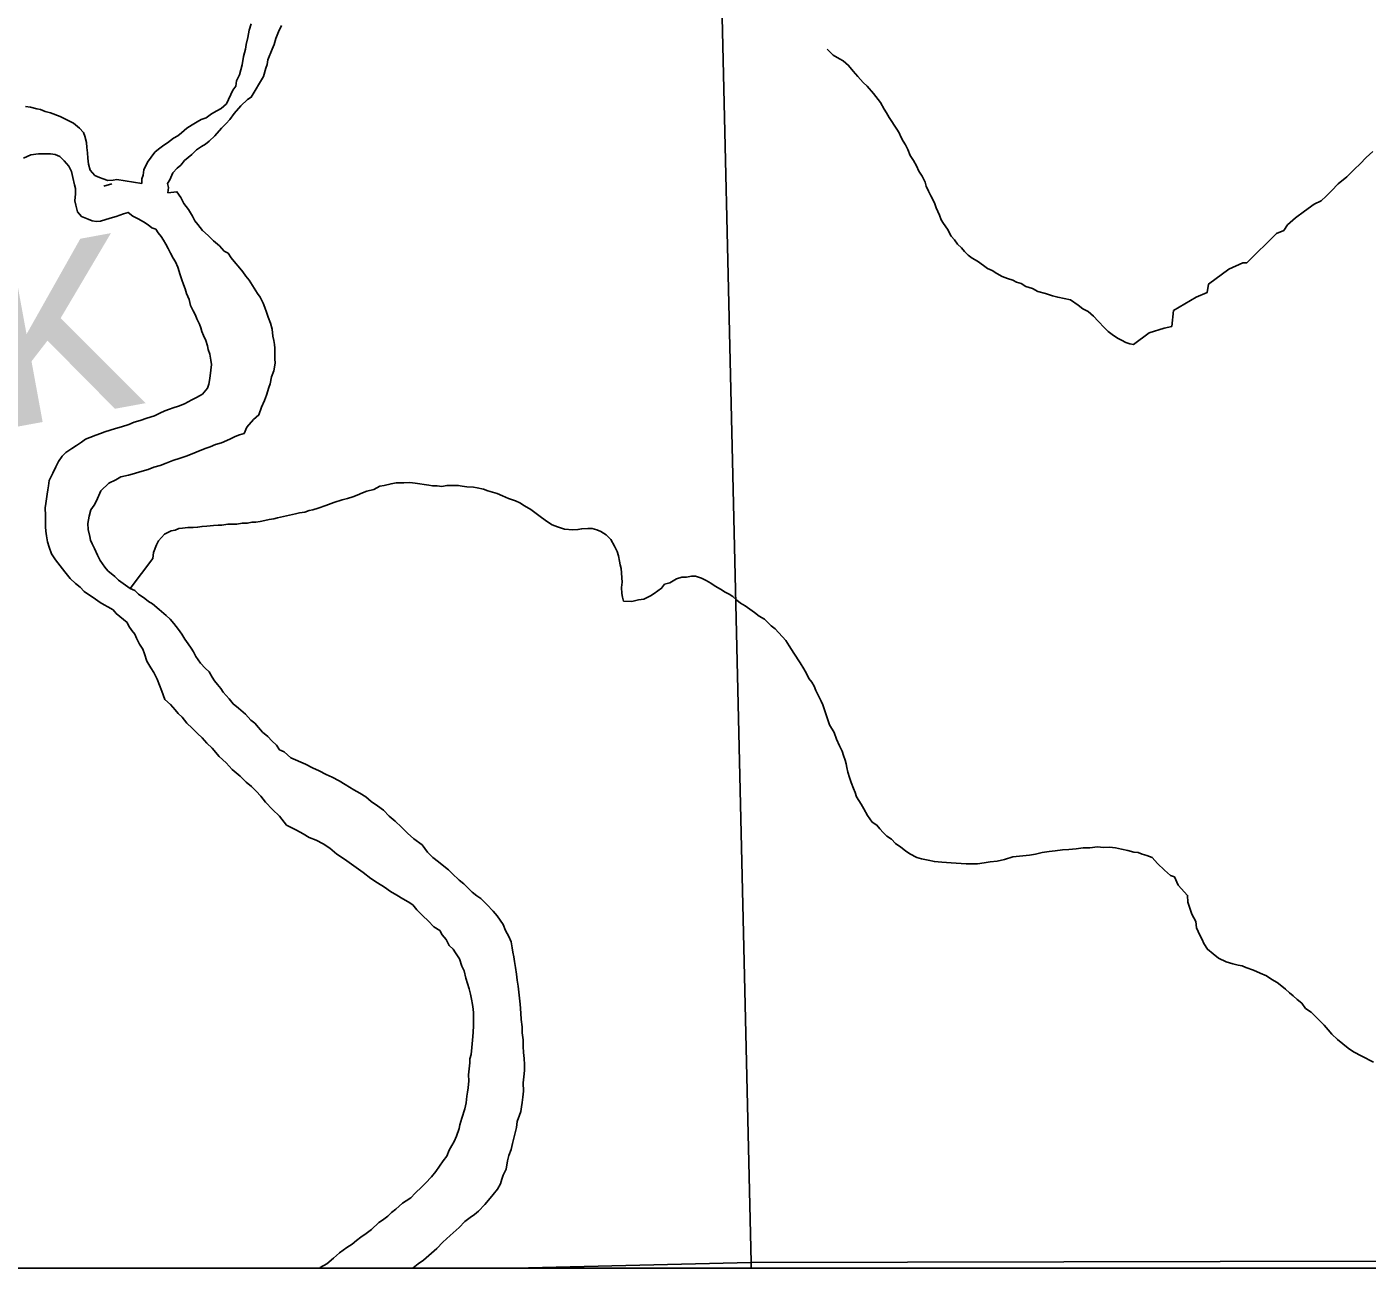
# Model space of a CAD drawing. Extents: x 103424 to 290657, y 38711 to 110967.
# Drawn here: x 157824 to 161407, y 38711 to 42031 of the extents above; entities that cross this region are included whole.
import ezdxf

# ---------------------------------------------------------------- set-up
doc = ezdxf.new("R2010")
doc.units = 0
for name, color, linetype in [('GM_X_Corporation', 7, 'Continuous'), ('GM_X_Major_River', 7, 'Continuous'), ('GM_X_Major_River_Text', 7, 'Continuous'), ('GM_X_Minor_River', 7, 'Continuous'), ('GM_X_Minor_River_Text', 7, 'Continuous')]:
    doc.layers.add(name, color=color, linetype=linetype)

msp = doc.modelspace()

# ---------------------------------------------------------------- linework, layer by layer
at = {"layer": 'GM_X_Corporation'}
for points in [[(103423.7, 96534.8), (103423.7, 38711.2), (175679.7, 38711.2), (175679.7, 110967.2), (119699, 110967.2), (119716.9, 106542.5), (119719.8, 106322.8), (119720.8, 106006.3), (119709.7, 99445.7), (119706.4, 99064.2), (119663.9, 96690), (117026.4, 96688.2), (115542.1, 96665), (105081.7, 96574.5)], [(149532.9, 38711.2), (174769.9, 38711.2), (174768.4, 38806.4), (174722.1, 40540.3), (174610.2, 44665.1), (172842.5, 44649), (172841.3, 44649), (167441.7, 44516.4), (162024.2, 44473.4), (156824.1, 44363.7), (149451.3, 44180.8), (149476.1, 42604.7), (149528, 39851)], [(164656.1, 44497.5), (164774.5, 38736.9), (159759.8, 38726.2), (159627, 44430), (162048.6, 44483.1)], [(154672.6, 38711.2), (159127.7, 38711.2), (159759.8, 38726.2), (159627, 44430), (159529.4, 44428), (157027.9, 44382), (154532, 44312.4)], [(159760.1, 38711.2), (164775.1, 38711.2), (164774.5, 38736.9), (159759.8, 38726.2)], [(159127.7, 38711.2), (159760.1, 38711.2), (159759.8, 38726.2)]]:
    msp.add_lwpolyline(points, close=True, dxfattribs=at)
at = {"layer": 'GM_X_Major_River'}
for points in [[(158423.5, 42038.1), (158417.7, 42021.8), (158414.1, 42001.5), (158410.5, 41983.3), (158408.7, 41971.1), (158403.1, 41950.8), (158399.5, 41928.5), (158392, 41902.1), (158384.2, 41885.8), (158382.5, 41871.6), (158374.7, 41861.4), (158357.3, 41824.6), (158343.4, 41812.2), (158331.4, 41805.9), (158317.4, 41797.5), (158303.5, 41787.1), (158289.4, 41782.8), (158279.5, 41776.5), (158265.5, 41768.1), (158251.5, 41759.8), (158237.6, 41747.3), (158227.7, 41739.1), (158215.7, 41732.7), (158199.8, 41720.3), (158189.8, 41714), (158175.9, 41703.6), (158166, 41695.3), (158146.3, 41668.6), (158136.7, 41648.2), (158135, 41634.1), (158131.1, 41623.9), (158131.4, 41611.8)], [(158200.6, 41587), (158202.4, 41601.2), (158200.1, 41611.3), (158206, 41621.5), (158213.7, 41639.8), (158225.5, 41652.2), (158235.4, 41660.5), (158245.3, 41672.8), (158265.2, 41689.4), (158277, 41701.8), (158291, 41710.1), (158301, 41716.4), (158310.9, 41724.7), (158326.7, 41739.2), (158344.5, 41759.8), (158356.4, 41772.1), (158366.2, 41782.4), (158378, 41798.8), (158395.8, 41819.4), (158413.6, 41836), (158423.6, 41842.2), (158456.8, 41897.5), (158462.3, 41919.8), (158466.2, 41930), (158467.9, 41942.1), (158479.5, 41970.7), (158485.3, 41982.9), (158489, 41999.1), (158496.7, 42017.5), (158504.4, 42033.8)], [(158131.4, 41611.8), (158064.5, 41622.4), (158054.4, 41620.2), (158040.3, 41619.9), (158028.1, 41623.7), (158017.9, 41627.5), (158005.6, 41633.3), (157993.2, 41647.1), (157988.8, 41663.2), (157986.5, 41679.3), (157986.2, 41693.4), (157983.8, 41707.5), (157983.5, 41721.6), (157979.1, 41737.7), (157974.9, 41747.7), (157964.5, 41759.6), (157948.1, 41773.3), (157935.8, 41779.1), (157923.6, 41784.9), (157913.3, 41790.8), (157886.9, 41800.3), (157872.6, 41804), (157860.4, 41809.8), (157850.2, 41811.6), (157834, 41815.3), (157819.8, 41817)], [(157814.7, 41679.6), (157824.7, 41683.9), (157834.7, 41688.1), (157854.8, 41690.6), (157873, 41691), (157887.2, 41691.3), (157899.3, 41689.5), (157911.6, 41683.7), (157924, 41671.9), (157936.4, 41658), (157942.8, 41644), (157947.1, 41628)], [(157947.1, 41628), (157951.6, 41607.9), (157953.8, 41597.8), (157954.1, 41583.7), (157952.5, 41565.5), (157954.8, 41553.4), (157959.2, 41535.4), (157969.6, 41523.5), (157987.9, 41515.8), (157998.1, 41512), (158010.3, 41510.2), (158020.4, 41510.4), (158046.5, 41519.1), (158062.5, 41523.5), (158082.6, 41530), (158094.6, 41534.3), (158107, 41524.4), (158121.3, 41516.7), (158135.6, 41508.9), (158147.9, 41501.1), (158158.2, 41493.3), (158168.4, 41489.4), (158174.6, 41479.5), (158182.9, 41469.6), (158189.2, 41459.6), (158195.5, 41449.6), (158201.8, 41437.7), (158208.1, 41425.7), (158214.5, 41411.7), (158220.8, 41401.7), (158227.1, 41387.7), (158233.6, 41367.7), (158238, 41353.7), (158242.2, 41341.6), (158246.6, 41329.6), (158250.8, 41317.6), (158257.3, 41301.6), (158261.6, 41285.5), (158268, 41271.5), (158274.3, 41259.6), (158278.6, 41249.6), (158284.9, 41235.6), (158289.2, 41225.6), (158291.4, 41215.5), (158295.7, 41205.5), (158302, 41191.5), (158306.4, 41177.5), (158308.6, 41167.4), (158312.9, 41155.4), (158315.3, 41139.3), (158317.6, 41127.2), (158314.2, 41096.9), (158312.4, 41084.7), (158310.6, 41074.6), (158306.8, 41064.4), (158293, 41048), (158277, 41039.5), (158265, 41033.2), (158245, 41022.7), (158229, 41016.3), (158214.9, 41011.9), (158204.9, 41007.7), (158192.9, 41003.4), (158178.9, 40997), (158164.8, 40990.7), (158144.8, 40984.2), (158126.7, 40977.7), (158110.6, 40973.3), (158096.6, 40967), (158076.6, 40960.5), (158060.5, 40956.1), (158046.4, 40951.8), (158032.4, 40947.4), (158020.3, 40943.1), (158008.3, 40938.8), (157992.3, 40932.4), (157980.2, 40928.1), (157970.3, 40919.8), (157956.3, 40911.4), (157944.4, 40903.1), (157928.4, 40892.7), (157918.6, 40882.4), (157908.8, 40868), (157901, 40853.7), (157893.2, 40837.4), (157883.6, 40817), (157881.9, 40802.8), (157880, 40792.7), (157878.3, 40780.5), (157876.5, 40768.4), (157874.8, 40756.2), (157873, 40744.1), (157873.4, 40723.9), (157873.6, 40713.8), (157873.9, 40703.7), (157874.1, 40693.6), (157874.3, 40681.5), (157876.6, 40669.5), (157879, 40653.4), (157883.3, 40639.3), (157889.8, 40621.3)], [(158344.3, 40917.9), (158358.3, 40924.2), (158368.3, 40928.5), (158380.3, 40934.8), (158392.3, 40939.1), (158404.3, 40943.4), (158412.1, 40959.7), (158429.8, 40980.3), (158443.7, 40992.7), (158451.4, 41013.1), (158459.1, 41031.4), (158464.8, 41045.6), (158470.4, 41066), (158474.3, 41076.1), (158477.9, 41094.4), (158483.6, 41110.7), (158487.2, 41130.9), (158487, 41143), (158486.7, 41155.2), (158486.4, 41171.3), (158486.2, 41181.4), (158483.9, 41191.4), (158481.7, 41203.5), (158479.3, 41221.6), (158474.9, 41237.7), (158468.5, 41253.7), (158464.1, 41267.7), (158459.8, 41279.7), (158455.5, 41291.8), (158447.1, 41307.7), (158440.8, 41317.7), (158417.8, 41353.5), (158409.5, 41363.4), (158401.2, 41375.4), (158392.9, 41385.3), (158378.4, 41403.1), (158370.1, 41413.1), (158361.7, 41425), (158351.5, 41430.8), (158339.1, 41444.7), (158322.6, 41458.5), (158308.2, 41472.3), (158293.7, 41486.1), (158281.3, 41502), (158273, 41511.9), (158266.7, 41523.9), (158256.2, 41541.8), (158243.7, 41557.7), (158235.3, 41573.7), (158224.8, 41589.6), (158200.6, 41587)], [(158991.9, 39738.7), (158979.5, 39748.5), (158961, 39766.3), (158950.6, 39776.2), (158938.3, 39786), (158923.9, 39797.8), (158909.5, 39809.6), (158895.1, 39823.4), (158880.5, 39843.3), (158857.9, 39858.9), (158841.4, 39874.7), (158824.9, 39890.5), (158808.4, 39906.3), (158791.9, 39920.1), (158777.5, 39935.9), (158761, 39947.7), (158744.6, 39959.5), (158730.2, 39971.3), (158713.9, 39981), (158697.5, 39990.7), (158675, 40004.4), (158658.6, 40014.1), (158640.2, 40023.8), (158623.8, 40031.5), (158605.5, 40041.2), (158587.1, 40048.9), (158568.7, 40058.6), (158529.9, 40075.9), (158511.4, 40091.7), (158499.2, 40097.5), (158490.8, 40109.4), (158478.4, 40121.2), (158468.1, 40133.1), (158453.7, 40144.9), (158443.3, 40156.8), (158433, 40168.7), (158422.7, 40176.6), (158408.2, 40192.4), (158389.7, 40208.2), (158375.3, 40220), (158364.9, 40233.9), (158348.3, 40251.7), (158342.1, 40261.6), (158333.8, 40271.5), (158325.5, 40281.5), (158319.2, 40291.4), (158310.8, 40305.4), (158300.5, 40315.2), (158288.1, 40329.1), (158275.6, 40347), (158269.2, 40359), (158263, 40368.9), (158254.6, 40380.9), (158246.3, 40392.8), (158237.9, 40406.8), (158229.6, 40418.7), (158217.1, 40434.6), (158206.7, 40446.5), (158196.4, 40456.3), (158177.9, 40472.1), (158159.4, 40487.8), (158149.2, 40493.7), (158138.9, 40501.5), (158122.5, 40513.3), (158112.2, 40523.1), (158099.9, 40528.9), (158069.1, 40550.5), (158058.8, 40560.3), (158040.3, 40576.1), (158032, 40586), (158019.5, 40603.9), (158013.1, 40617.9), (158004.6, 40635.9), (157998.3, 40647.9), (157994.1, 40657.9), (157991.8, 40667.9), (157987.4, 40686), (157987.1, 40702.1), (157988.9, 40712.3), (157990.7, 40722.4), (157994.4, 40738.6), (158004.2, 40751), (158010, 40763.2), (158021.6, 40789.7), (158043.4, 40810.4), (158061.4, 40818.8), (158075.4, 40827.2), (158095.5, 40831.7), (158111.5, 40836.1), (158125.6, 40840.4), (158147.7, 40847), (158163.7, 40853.4), (158179.8, 40857.8), (158195.8, 40864.1), (158213.9, 40870.6), (158234, 40877.1), (158252, 40883.6), (158300.1, 40902.8), (158314.2, 40907.1), (158328.2, 40913.5), (158344.3, 40917.9)], [(157889.8, 40621.3), (157900.2, 40605.4), (157912.7, 40589.5), (157925.1, 40573.6), (157939.7, 40555.7), (157954.1, 40541.9), (157966.4, 40532.1), (157976.8, 40520.2), (157991.2, 40510.4), (158001.4, 40504.6), (158019.9, 40490.9), (158030.1, 40485), (158040.3, 40479.2), (158054.6, 40471.4), (158062.9, 40461.5), (158091.7, 40437.9), (158096, 40427.9), (158104.3, 40416), (158112.6, 40406.1), (158116.9, 40396), (158125.3, 40380.1), (158133.7, 40366.1), (158138, 40354.1), (158144.5, 40334.1), (158155, 40316.1), (158163.3, 40304.2), (158171.8, 40286.2), (158178.2, 40270.2), (158184.6, 40254.2), (158193.1, 40232.2), (158207.6, 40218.3), (158220, 40204.5), (158228.3, 40194.6), (158238.6, 40184.7), (158251.1, 40168.8), (158265.5, 40155), (158279.9, 40141.2), (158292.3, 40129.3), (158304.7, 40115.5), (158319.2, 40101.6), (158337.8, 40079.8), (158356.4, 40062.1), (158373, 40044.3), (158393.6, 40026.5), (158410.1, 40010.7), (158424.4, 39998.9), (158436.8, 39987.1), (158449.3, 39973.2), (158461.7, 39957.3), (158480.3, 39937.6), (158498.9, 39919.8), (158517.6, 39896), (158544.2, 39882.4), (158562.6, 39872.7), (158578.9, 39863), (158597.3, 39855.3), (158615.7, 39845.6), (158634.1, 39833.9), (158652.6, 39818.1), (158673.1, 39804.5), (158722.4, 39769.2), (158743, 39753.5), (158761.4, 39741.8), (158779.8, 39730), (158796.3, 39718.3), (158812.6, 39708.5), (158829, 39698.8), (158843.3, 39691), (158855.6, 39683.2), (158866, 39669.3), (158882.5, 39653.5), (158896.9, 39639.7), (158911.4, 39623.9), (158927.8, 39614.1), (158934.1, 39602.2), (158944.5, 39590.3), (158952.9, 39574.3), (158963.2, 39564.4), (158969.5, 39554.5), (158980, 39538.6), (158986.4, 39518.5), (158992.8, 39506.5), (158997.2, 39486.4), (159001.6, 39472.4), (159005.9, 39458.3), (159010.2, 39444.3), (159012.6, 39430.2), (159014.9, 39416.1), (159017.2, 39404.1), (159017.4, 39394), (159017.8, 39375.8), (159018.1, 39359.7), (159016.5, 39341.5), (159014.9, 39321.3), (159013.3, 39301), (159011.7, 39282.8), (159007.9, 39270.6), (159008.1, 39260.5), (159006.4, 39244.3), (159004.7, 39228.2), (159005.1, 39212)], [(158854.9, 38711.2), (158856.1, 38712.1), (158870, 38722.5), (158883.9, 38732.9), (158919.6, 38763.9), (158935.5, 38780.5), (158955.3, 38799), (158979.1, 38819.8), (158994.9, 38836.2), (159008.8, 38846.6), (159020.8, 38855), (159030.7, 38863.3), (159048.5, 38881.8), (159062.3, 38898.3), (159070.2, 38908.5), (159082, 38922.9), (159089.8, 38937.2), (159093.5, 38949.4), (159097.4, 38959.6), (159105.1, 38975.9), (159108.7, 38998.2), (159112.4, 39012.4), (159118.1, 39028.7), (159121.8, 39044.9), (159125.6, 39059.2), (159129.3, 39073.4), (159133.1, 39087.6), (159134.7, 39103.8), (159140.4, 39120.1), (159144.3, 39130.2), (159146, 39142.4), (159147.8, 39154.5), (159149.5, 39168.7), (159151.2, 39184.9), (159150.7, 39207.1), (159152.4, 39223.3), (159154.1, 39239.5), (159153.7, 39255.6), (159153.4, 39271.8), (159151, 39287.9), (159150.7, 39304), (159150.3, 39322.2), (159147.9, 39340.3), (159147.5, 39356.4), (159145.1, 39376.6), (159144.7, 39392.7), (159142.2, 39416.9), (159137.1, 39465.2), (159134.8, 39481.3), (159132.4, 39497.4), (159130, 39515.6), (159127.6, 39531.7), (159125.4, 39543.7), (159123.1, 39555.8), (159120.8, 39567.9), (159118.4, 39584), (159112.1, 39597.9), (159103.6, 39613.9), (159097.2, 39629.9), (159088.9, 39641.9), (159080.6, 39653.8), (159070.2, 39665.7), (159053.7, 39683.5), (159037.2, 39699.3), (159026.9, 39707.1), (159014.6, 39717), (159004.2, 39726.8), (158991.9, 39738.7)], [(159005.1, 39212), (159003.5, 39193.8), (159001.7, 39181.6), (158999.9, 39171.5), (158998.3, 39153.3), (158994.6, 39137.1), (158987, 39112.7), (158981.3, 39094.4), (158979.5, 39084.3), (158971.9, 39063.9), (158966.1, 39049.6), (158960.3, 39039.4), (158952.4, 39027.1), (158946.7, 39010.9), (158936.9, 38998.5), (158927.1, 38984.2), (158917.3, 38969.8), (158905.4, 38955.5), (158889.6, 38938.9), (158879.8, 38928.6), (158861.9, 38912.1), (158850.1, 38899.7), (158838.1, 38891.4), (158828.1, 38885.1), (158810.3, 38868.6), (158798.3, 38860.2), (158788.5, 38849.9), (158774.5, 38839.5), (158764.6, 38833.3), (158744.7, 38814.7), (158730.8, 38804.3), (158716.9, 38793.9), (158704.9, 38785.5), (158693, 38775.2), (158679.1, 38766.8), (158659.2, 38752.2), (158643.3, 38737.8), (158625.4, 38723.2), (158607.5, 38712.8), (158605.7, 38711.2)]]:
    msp.add_lwpolyline(points, dxfattribs=at)
at = {"layer": 'GM_X_Minor_River'}
for points in [[(159962.9, 41970.6), (159979.5, 41954.8), (159995.8, 41945), (160006.1, 41939.2), (160020.5, 41927.4), (160032.9, 41911.5), (160045.3, 41897.7), (160059.8, 41881.8), (160070.2, 41871.9), (160086.7, 41852.1), (160105.4, 41828.3), (160115.9, 41810.4), (160122.2, 41800.4), (160128.5, 41788.4), (160149.4, 41756.6), (160155.7, 41746.6), (160159.9, 41736.6), (160166.3, 41724.6), (160172.5, 41714.7), (160178.8, 41702.7), (160185.3, 41686.7), (160193.6, 41672.7), (160202, 41658.8), (160208.4, 41644.8), (160216.8, 41630.8), (160225.2, 41614.9), (160227.4, 41604.8), (160233.8, 41590.8), (160240.1, 41578.9), (160246.4, 41566.9), (160250.7, 41556.9), (160254.9, 41546.9), (160263.4, 41526.9), (160267.7, 41514.8), (160274, 41504.9), (160284.5, 41489), (160294.9, 41471), (160303.2, 41461.1), (160311.6, 41449.2), (160321.9, 41439.3), (160330.2, 41429.4), (160340.5, 41419.5), (160350.8, 41411.7), (160365.1, 41403.9), (160381.5, 41392.1), (160391.8, 41384.3), (160404, 41378.5), (160416.3, 41370.7), (160430.6, 41362.9), (160444.9, 41357.2), (160459.1, 41353.5), (160469.4, 41347.6), (160481.6, 41343.8), (160493.9, 41336), (160512.2, 41330.4), (160526.5, 41322.6), (160546.8, 41317), (160565.1, 41311.3), (160579.4, 41307.6), (160613.9, 41300.3), (160634.4, 41286.6), (160646.7, 41276.8), (160661, 41269), (160675.4, 41257.2), (160687.9, 41243.3), (160704.4, 41225.5), (160714.7, 41215.6), (160725, 41207.8), (160739.3, 41198), (160749.6, 41192.2), (160761.8, 41186.4), (160772, 41182.6), (160782.2, 41180.8), (160823.9, 41212), (160864.1, 41224.9), (160884.2, 41229.4), (160889.4, 41271.9), (160949.2, 41307.5), (160979.3, 41320.3), (160982.8, 41342.6), (161036.6, 41382.1), (161074.6, 41399.1), (161084.7, 41399.3), (161163.9, 41477.8), (161183.9, 41486.3), (161193.7, 41500.6), (161215.5, 41519.3), (161239.4, 41538), (161265.3, 41556.7), (161283.3, 41565.2), (161297.2, 41577.6), (161311, 41592), (161328.8, 41610.6), (161352.7, 41629.3), (161372.4, 41649.9), (161388.3, 41664.4), (161404.1, 41680.8), (161421.9, 41697.4)], [(158099.9, 40528.9), (158160.8, 40609), (158162.5, 40625.2), (158170.2, 40645.5), (158176, 40655.8), (158191.8, 40674.3), (158209.8, 40682.7), (158219.9, 40685), (158229.9, 40689.2), (158240, 40689.5), (158254.1, 40691.8), (158268.2, 40692.1), (158280.3, 40692.4), (158292.4, 40694.6), (158304.5, 40694.9), (158322.7, 40697.3), (158334.8, 40697.6), (158344.9, 40697.8), (158361, 40700.2), (158373.1, 40700.4), (158385.3, 40700.7), (158399.4, 40703), (158413.5, 40703.3), (158425.6, 40705.6), (158435.7, 40705.8), (158447.8, 40708.1), (158459.8, 40710.4), (158471.9, 40712.7), (158484, 40714.9), (158494, 40717.2), (158542.3, 40728.3), (158552.4, 40730.6), (158566.5, 40732.9), (158578.5, 40737.2), (158588.6, 40739.4), (158602.6, 40743.8), (158622.7, 40750.3), (158644.7, 40758.8), (158666.8, 40765.4), (158680.9, 40769.7), (158694.9, 40774), (158707, 40778.3), (158721, 40784.7), (158733, 40789), (158751.1, 40793.4), (158767.1, 40801.9), (158779.2, 40804.1), (158797.3, 40808.6), (158811.4, 40810.9), (158821.5, 40811.1), (158831.6, 40811.3), (158847.7, 40811.7), (158861.9, 40810), (158874.1, 40808.2), (158886.3, 40806.5), (158898.4, 40804.7), (158908.6, 40802.9), (158920.7, 40803.2), (158932.8, 40801.4), (158946.9, 40803.7), (158959.1, 40804), (158977.2, 40804.4), (158987.4, 40802.6), (158999.6, 40800.8), (159017.8, 40799.2), (159027.9, 40797.4), (159044.2, 40793.8), (159056.4, 40790), (159080.8, 40782.4), (159095.1, 40776.7), (159111.4, 40769), (159129.7, 40763.3), (159141.9, 40757.5), (159154.3, 40749.7), (159170.6, 40740), (159189.1, 40726.2), (159199.4, 40718.4), (159215.8, 40706.6), (159228.1, 40698.8), (159242.4, 40693.1), (159260.7, 40687.4), (159282.9, 40685.9), (159297.1, 40686.2), (159307.1, 40688.4), (159323.3, 40688.8), (159335.4, 40689), (159347.6, 40685.3), (159357.8, 40681.4), (159372.2, 40671.7), (159384.6, 40659.8), (159395, 40641.9), (159401.4, 40627.9), (159405.7, 40615.9), (159408, 40601.8), (159410.2, 40591.7), (159412.5, 40581.7), (159415.3, 40545.4), (159413.6, 40531.2), (159413.9, 40515.1), (159416.1, 40505), (159418.4, 40495)], [(159418.4, 40495), (159440.6, 40493.5), (159458.7, 40497.9), (159472.8, 40500.2), (159490.8, 40508.7), (159500.8, 40514.9), (159520.7, 40529.5), (159528.6, 40539.8), (159542.6, 40544.1), (159560.6, 40554.6), (159574.7, 40558.9), (159586.8, 40559.2), (159600.9, 40561.5), (159611, 40561.8), (159627.3, 40556), (159639.5, 40550.3), (159651.8, 40542.5), (159664.1, 40534.6), (159678.4, 40526.9), (159690.7, 40519.1), (159700.9, 40513.2), (159711.2, 40507.4), (159721.5, 40497.5), (159731.8, 40489.7), (159744, 40481.9), (159768.7, 40464.2), (159781, 40454.4), (159795.3, 40446.6), (159813.9, 40428.9), (159824.2, 40421), (159853.1, 40389.3), (159861.5, 40375.4), (159874.1, 40355.5), (159890.8, 40329.6), (159901.2, 40313.7), (159907.6, 40301.7), (159913.9, 40287.7), (159922.2, 40277.8), (159928.5, 40267.8), (159932.8, 40255.8), (159941.2, 40239.8), (159947.5, 40227.8), (159951.8, 40217.9), (159958.3, 40195.8), (159969.1, 40163.7), (159981.7, 40143.8), (159988.1, 40125.8), (159996.6, 40107.8), (160002.9, 40093.8), (160007.2, 40081.8), (160011.5, 40069.7), (160013.8, 40059.7), (160016, 40049.6), (160018.3, 40037.6), (160022.6, 40023.5), (160027, 40009.5), (160033.4, 39993.5), (160037.6, 39983.5), (160041.9, 39971.5), (160048.2, 39961.5), (160054.5, 39951.6), (160060.8, 39939.6), (160071.3, 39921.6), (160083.8, 39903.7), (160096.1, 39895.9), (160104.4, 39886), (160112.7, 39876.1), (160123, 39866.2), (160135.3, 39858.4), (160145.6, 39846.5), (160160, 39836.7), (160172.3, 39826.9), (160184.6, 39819.1), (160203, 39809.4), (160215.2, 39805.6), (160233.5, 39802), (160249.7, 39798.3), (160270, 39796.7), (160294.3, 39795.2), (160334.7, 39792.1), (160352.9, 39792.5), (160365, 39792.7), (160383.2, 39795.1), (160399.3, 39797.5), (160417.4, 39799.9), (160437.6, 39804.4), (160459.7, 39810.9), (160485.9, 39813.5), (160504, 39815.9), (160520.1, 39818.3), (160538.2, 39822.7), (160556.4, 39825.1), (160572.5, 39827.5), (160592.6, 39830), (160608.8, 39830.3), (160629, 39832.8), (160647.1, 39835.2), (160665.3, 39835.6), (160685.4, 39838), (160701.6, 39836.4), (160717.8, 39836.7)], [(160717.8, 39836.7), (160734, 39835.1), (160750.3, 39831.4), (160766.5, 39827.7), (160782.7, 39824), (160794.9, 39822.3), (160805.1, 39818.4), (160817.3, 39814.7), (160831.6, 39808.9), (160846.1, 39793.1), (160864.6, 39775.3), (160881.1, 39761.5), (160891.3, 39757.7), (160901.8, 39735.7), (160926.7, 39708), (160927.1, 39689.8), (160937.9, 39657.8), (160948.4, 39637.8), (160950.8, 39621.7), (160959.3, 39601.7), (160965.6, 39589.7), (160969.8, 39579.7), (160980.3, 39563.8), (160994.7, 39552), (161009.1, 39540.2), (161029.5, 39530.5), (161047.8, 39524.9), (161062, 39521.2), (161072.2, 39519.4), (161082.4, 39515.5), (161102.7, 39507.9), (161121.1, 39500.2), (161137.4, 39492.5), (161151.8, 39482.7), (161166.1, 39474.9), (161178.4, 39465.1), (161188.7, 39457.3), (161199, 39447.4), (161209.3, 39439.5), (161219.6, 39429.7), (161232, 39419.8), (161242.3, 39405.9), (161256.7, 39396.1), (161291.8, 39360.6), (161302.2, 39348.7), (161312.5, 39336.8), (161327, 39323), (161341.4, 39311.2), (161355.8, 39299.4), (161370.1, 39289.6), (161392.6, 39278), (161423.3, 39262.5)]]:
    msp.add_lwpolyline(points, dxfattribs=at)
at = {"layer": 'GM_X_Minor_River_Text'}
msp.add_lwpolyline([(158051.1, 41610.3), (158029.4, 41604.3)], dxfattribs=at)

# ---------------------------------------------------------------- texts
at = {"layer": 'GM_X_Major_River_Text'}
msp.add_text('Creek', height=604.11, rotation=10.388, dxfattribs=at).set_placement((156020.4, 40635.4))

doc.saveas('drawing.dxf')
